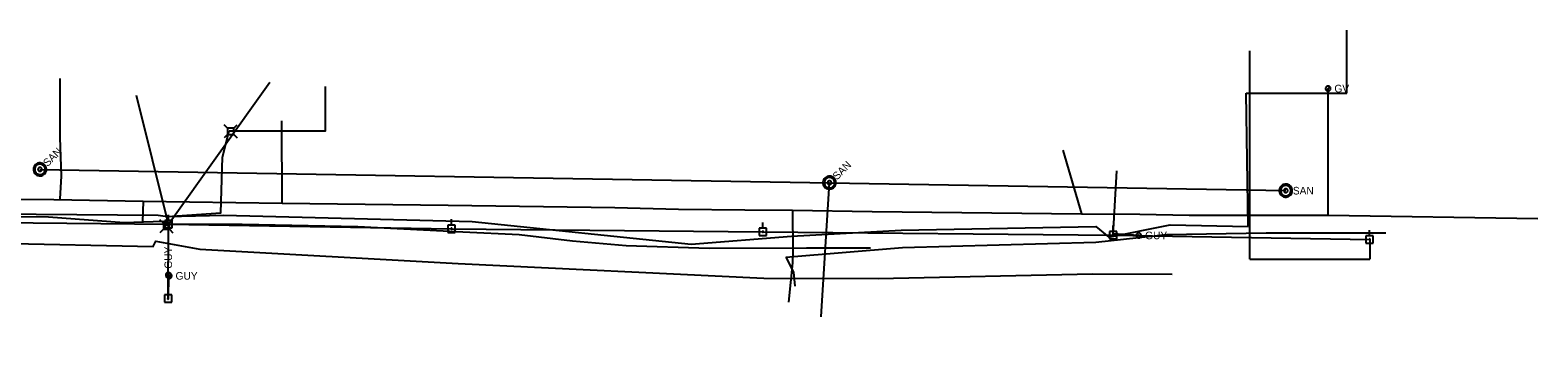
# Model space of a CAD drawing. Extents: x 596028 to 606371, y 330010 to 403088.
# Drawn here: x 603487 to 604250, y 366030 to 366193 of the extents above; entities that cross this region are included whole.
import ezdxf

# ---------------------------------------------------------------- set-up
doc = ezdxf.new("R2010")
doc.units = 0
for name, color, linetype in [('E_UTL_E_UG', 7, 'Continuous'), ('E_UTL_EGuyWire', 7, 'Continuous'), ('E_UTL_EPowerPole', 7, 'Continuous'), ('E_UTL_G', 7, 'Continuous'), ('E_UTL_G_UG', 7, 'Continuous'), ('E_UTL_Overhead', 7, 'Continuous'), ('E_UTL_SAN_MH', 7, 'Continuous'), ('E_UTL_SAN_UG', 7, 'Continuous'), ('E_UTL_T', 7, 'Continuous'), ('E_UTL_T_UG', 7, 'Continuous')]:
    doc.layers.add(name, color=color, linetype=linetype)

msp = doc.modelspace()

# ---------------------------------------------------------------- linework, layer by layer
at = {"layer": 'E_UTL_E_UG'}
for points in [[(604104.14, 366076.73), (604104.14, 366182.07)], [(604164.86, 366086.71), (604164.86, 366076.73)], [(604104.14, 366076.73), (604164.86, 366076.73)]]:
    msp.add_lwpolyline(points, dxfattribs=at)
at = {"layer": 'E_UTL_EGuyWire'}
for p, q in [((604048.05, 366088.73), (604034.95, 366089.49)), ((603557.1, 366068.69), (603557.03, 366056.81)), ((603557.03, 366056.81), (603557.59, 366068.3))]:
    msp.add_line(p, q, dxfattribs=at)
for points in [[(604049.34, 366088.73), (604049.31, 366088.97), (604049.24, 366089.2), (604049.13, 366089.42), (604048.98, 366089.61), (604048.8, 366089.77), (604048.59, 366089.9), (604048.35, 366089.97), (604048.11, 366090.01), (604047.87, 366090), (604047.63, 366089.94), (604047.41, 366089.84), (604047.21, 366089.7), (604047.04, 366089.52), (604046.91, 366089.32), (604046.82, 366089.09), (604046.77, 366088.85), (604046.77, 366088.61), (604046.82, 366088.37), (604046.91, 366088.14), (604047.04, 366087.93), (604047.21, 366087.76), (604047.41, 366087.62), (604047.63, 366087.52), (604047.87, 366087.46), (604048.11, 366087.45), (604048.35, 366087.48), (604048.59, 366087.56), (604048.8, 366087.68), (604048.98, 366087.84), (604049.13, 366088.03), (604049.24, 366088.25), (604049.31, 366088.48), (604049.34, 366088.73)], [(604048.21, 366088.73), (604048.21, 366088.76), (604048.2, 366088.79), (604048.19, 366088.81), (604048.17, 366088.84), (604048.14, 366088.86), (604048.12, 366088.87), (604048.09, 366088.88), (604048.06, 366088.89), (604048.03, 366088.89), (604048, 366088.88), (604047.97, 366088.87), (604047.95, 366088.85), (604047.93, 366088.83), (604047.91, 366088.8), (604047.9, 366088.77), (604047.89, 366088.74), (604047.89, 366088.71), (604047.9, 366088.68), (604047.91, 366088.65), (604047.93, 366088.63), (604047.95, 366088.61), (604047.97, 366088.59), (604048, 366088.58), (604048.03, 366088.57), (604048.06, 366088.57), (604048.09, 366088.57), (604048.12, 366088.58), (604048.14, 366088.6), (604048.17, 366088.62), (604048.19, 366088.64), (604048.2, 366088.67), (604048.21, 366088.7), (604048.21, 366088.73)], [(603557.1, 366069.97), (603556.86, 366069.95), (603556.63, 366069.88), (603556.41, 366069.77), (603556.22, 366069.62), (603556.06, 366069.43), (603555.94, 366069.22), (603555.86, 366068.99), (603555.82, 366068.75), (603555.83, 366068.51), (603555.89, 366068.27), (603555.99, 366068.05), (603556.13, 366067.85), (603556.31, 366067.68), (603556.51, 366067.55), (603556.74, 366067.46), (603556.98, 366067.41), (603557.22, 366067.41), (603557.46, 366067.46), (603557.69, 366067.55), (603557.9, 366067.68), (603558.07, 366067.85), (603558.21, 366068.05), (603558.32, 366068.27), (603558.37, 366068.51), (603558.38, 366068.75), (603558.35, 366068.99), (603558.27, 366069.22), (603558.15, 366069.43), (603557.99, 366069.62), (603557.8, 366069.77), (603557.58, 366069.88), (603557.35, 366069.95), (603557.1, 366069.97)], [(603558.88, 366068.3), (603558.85, 366068.54), (603558.78, 366068.77), (603558.67, 366068.99), (603558.52, 366069.18), (603558.34, 366069.34), (603558.13, 366069.47), (603557.9, 366069.55), (603557.65, 366069.58), (603557.41, 366069.57), (603557.17, 366069.51), (603556.95, 366069.41), (603556.75, 366069.27), (603556.58, 366069.09), (603556.45, 366068.89), (603556.36, 366068.66), (603556.32, 366068.42), (603556.32, 366068.18), (603556.36, 366067.94), (603556.45, 366067.71), (603556.58, 366067.5), (603556.75, 366067.33), (603556.95, 366067.19), (603557.17, 366067.09), (603557.41, 366067.03), (603557.65, 366067.02), (603557.9, 366067.05), (603558.13, 366067.13), (603558.34, 366067.25), (603558.52, 366067.41), (603558.67, 366067.6), (603558.78, 366067.82), (603558.85, 366068.05), (603558.88, 366068.3)], [(603557.1, 366068.85), (603557.07, 366068.85), (603557.04, 366068.84), (603557.02, 366068.82), (603556.99, 366068.8), (603556.97, 366068.78), (603556.96, 366068.75), (603556.95, 366068.73), (603556.94, 366068.7), (603556.94, 366068.67), (603556.95, 366068.64), (603556.96, 366068.61), (603556.98, 366068.58), (603557, 366068.56), (603557.03, 366068.55), (603557.06, 366068.53), (603557.09, 366068.53), (603557.12, 366068.53), (603557.15, 366068.53), (603557.18, 366068.55), (603557.2, 366068.56), (603557.22, 366068.58), (603557.24, 366068.61), (603557.25, 366068.64), (603557.26, 366068.67), (603557.26, 366068.7), (603557.26, 366068.73), (603557.25, 366068.75), (603557.23, 366068.78), (603557.21, 366068.8), (603557.19, 366068.82), (603557.16, 366068.84), (603557.13, 366068.85), (603557.1, 366068.85)], [(603557.75, 366068.3), (603557.75, 366068.33), (603557.74, 366068.36), (603557.73, 366068.38), (603557.71, 366068.41), (603557.69, 366068.43), (603557.66, 366068.44), (603557.63, 366068.45), (603557.6, 366068.46), (603557.57, 366068.46), (603557.54, 366068.45), (603557.51, 366068.44), (603557.49, 366068.42), (603557.47, 366068.4), (603557.45, 366068.37), (603557.44, 366068.34), (603557.43, 366068.31), (603557.43, 366068.28), (603557.44, 366068.25), (603557.45, 366068.22), (603557.47, 366068.2), (603557.49, 366068.18), (603557.51, 366068.16), (603557.54, 366068.15), (603557.57, 366068.14), (603557.6, 366068.14), (603557.63, 366068.14), (603557.66, 366068.15), (603557.69, 366068.17), (603557.71, 366068.19), (603557.73, 366068.21), (603557.74, 366068.24), (603557.75, 366068.27), (603557.75, 366068.3)]]:
    msp.add_lwpolyline(points, dxfattribs=at)
at = {"layer": 'E_UTL_EPowerPole'}
for points in [[(603559.07, 366096.27), (603555.39, 366096.27)], [(603555.39, 366096.27), (603555.39, 366092.58)], [(603557.5, 366094.43), (603557.5, 366094.47), (603557.48, 366094.52), (603557.46, 366094.56), (603557.44, 366094.59), (603557.4, 366094.62), (603557.36, 366094.64), (603557.32, 366094.66), (603557.27, 366094.67), (603557.23, 366094.66), (603557.18, 366094.65), (603557.14, 366094.63), (603557.11, 366094.61), (603557.08, 366094.58), (603557.05, 366094.54), (603557.03, 366094.49), (603557.03, 366094.45), (603557.03, 366094.4), (603557.03, 366094.36), (603557.05, 366094.32), (603557.08, 366094.28), (603557.11, 366094.25), (603557.14, 366094.22), (603557.18, 366094.2), (603557.23, 366094.19), (603557.27, 366094.19), (603557.32, 366094.2), (603557.36, 366094.21), (603557.4, 366094.23), (603557.44, 366094.26), (603557.46, 366094.3), (603557.48, 366094.34), (603557.5, 366094.38), (603557.5, 366094.43)], [(603557.23, 366096.27), (603557.23, 366099.18)], [(603559.07, 366092.58), (603559.07, 366096.27)], [(603702.19, 366094), (603698.5, 366094)], [(603698.5, 366094), (603698.5, 366090.3)], [(603700.34, 366094), (603700.34, 366096.9)], [(603702.19, 366090.3), (603702.19, 366094)], [(603857.86, 366092.43), (603857.86, 366095.34)], [(603555.39, 366092.58), (603559.07, 366092.58)], [(603698.5, 366090.3), (603702.19, 366090.3)], [(603700.62, 366092.15), (603700.61, 366092.2), (603700.6, 366092.24), (603700.58, 366092.28), (603700.55, 366092.32), (603700.51, 366092.35), (603700.48, 366092.37), (603700.43, 366092.39), (603700.39, 366092.39), (603700.34, 366092.39), (603700.3, 366092.38), (603700.26, 366092.36), (603700.22, 366092.33), (603700.19, 366092.3), (603700.16, 366092.26), (603700.15, 366092.22), (603700.14, 366092.18), (603700.14, 366092.13), (603700.15, 366092.09), (603700.16, 366092.04), (603700.19, 366092.01), (603700.22, 366091.97), (603700.26, 366091.95), (603700.3, 366091.93), (603700.34, 366091.92), (603700.39, 366091.92), (603700.43, 366091.92), (603700.48, 366091.94), (603700.51, 366091.96), (603700.55, 366091.99), (603700.58, 366092.02), (603700.6, 366092.07), (603700.61, 366092.11), (603700.62, 366092.15)], [(603859.7, 366092.43), (603856.01, 366092.43)], [(603856.01, 366092.43), (603856.01, 366088.74)], [(603856.01, 366088.74), (603859.7, 366088.74)], [(603858.13, 366090.59), (603858.12, 366090.64), (603858.11, 366090.68), (603858.09, 366090.72), (603858.06, 366090.76), (603858.03, 366090.78), (603857.99, 366090.81), (603857.94, 366090.82), (603857.9, 366090.83), (603857.85, 366090.83), (603857.81, 366090.82), (603857.77, 366090.8), (603857.73, 366090.77), (603857.7, 366090.74), (603857.68, 366090.7), (603857.66, 366090.66), (603857.65, 366090.61), (603857.65, 366090.57), (603857.66, 366090.52), (603857.68, 366090.48), (603857.7, 366090.44), (603857.73, 366090.41), (603857.77, 366090.38), (603857.81, 366090.37), (603857.85, 366090.35), (603857.9, 366090.35), (603857.94, 366090.36), (603857.99, 366090.37), (603858.03, 366090.4), (603858.06, 366090.43), (603858.09, 366090.46), (603858.11, 366090.5), (603858.12, 366090.55), (603858.13, 366090.59)], [(603859.7, 366088.74), (603859.7, 366092.43)], [(604036.93, 366090.77), (604033.24, 366090.77)], [(604033.24, 366090.77), (604033.24, 366087.08)], [(604033.24, 366087.08), (604036.93, 366087.08)], [(604035.35, 366088.93), (604035.35, 366088.97), (604035.34, 366089.02), (604035.32, 366089.06), (604035.29, 366089.09), (604035.25, 366089.12), (604035.21, 366089.15), (604035.17, 366089.16), (604035.13, 366089.17), (604035.08, 366089.16), (604035.04, 366089.15), (604035, 366089.14), (604034.96, 366089.11), (604034.93, 366089.08), (604034.9, 366089.04), (604034.89, 366089), (604034.88, 366088.95), (604034.88, 366088.91), (604034.89, 366088.86), (604034.9, 366088.82), (604034.93, 366088.78), (604034.96, 366088.75), (604035, 366088.72), (604035.04, 366088.7), (604035.08, 366088.69), (604035.13, 366088.69), (604035.17, 366088.7), (604035.21, 366088.71), (604035.25, 366088.73), (604035.29, 366088.76), (604035.32, 366088.8), (604035.34, 366088.84), (604035.35, 366088.88), (604035.35, 366088.93)], [(604035.08, 366090.77), (604035.08, 366093.68)], [(604036.93, 366087.08), (604036.93, 366090.77)], [(604166.67, 366088.55), (604162.98, 366088.55)], [(604162.98, 366088.55), (604162.98, 366084.86)], [(604165.1, 366086.71), (604165.09, 366086.76), (604165.08, 366086.8), (604165.06, 366086.84), (604165.03, 366086.88), (604165, 366086.9), (604164.96, 366086.93), (604164.92, 366086.94), (604164.87, 366086.95), (604164.83, 366086.95), (604164.78, 366086.94), (604164.74, 366086.92), (604164.7, 366086.89), (604164.67, 366086.86), (604164.65, 366086.82), (604164.63, 366086.78), (604164.62, 366086.73), (604164.62, 366086.69), (604164.63, 366086.64), (604164.65, 366086.6), (604164.67, 366086.56), (604164.7, 366086.53), (604164.74, 366086.5), (604164.78, 366086.49), (604164.83, 366086.47), (604164.87, 366086.47), (604164.92, 366086.48), (604164.96, 366086.49), (604165, 366086.52), (604165.03, 366086.55), (604165.06, 366086.58), (604165.08, 366086.62), (604165.09, 366086.67), (604165.1, 366086.71)], [(604164.83, 366088.55), (604164.83, 366091.46)], [(604166.67, 366084.86), (604166.67, 366088.55)], [(604162.98, 366084.86), (604166.67, 366084.86)], [(603558.84, 366058.65), (603555.16, 366058.65)], [(603555.16, 366058.65), (603555.16, 366054.96)], [(603557.27, 366056.81), (603557.27, 366056.85), (603557.25, 366056.9), (603557.23, 366056.94), (603557.21, 366056.97), (603557.17, 366057), (603557.13, 366057.02), (603557.09, 366057.04), (603557.04, 366057.05), (603557, 366057.04), (603556.95, 366057.03), (603556.91, 366057.01), (603556.88, 366056.99), (603556.85, 366056.96), (603556.82, 366056.92), (603556.8, 366056.87), (603556.8, 366056.83), (603556.8, 366056.79), (603556.8, 366056.74), (603556.82, 366056.7), (603556.85, 366056.66), (603556.88, 366056.63), (603556.91, 366056.6), (603556.95, 366056.58), (603557, 366056.57), (603557.04, 366056.57), (603557.09, 366056.58), (603557.13, 366056.59), (603557.17, 366056.61), (603557.21, 366056.64), (603557.23, 366056.68), (603557.25, 366056.72), (603557.27, 366056.76), (603557.27, 366056.81)], [(603557, 366058.65), (603557, 366061.56)], [(603558.84, 366054.96), (603558.84, 366058.65)], [(603555.16, 366054.96), (603558.84, 366054.96)]]:
    msp.add_lwpolyline(points, dxfattribs=at)
at = {"layer": 'E_UTL_G'}
for points in [[(604145.07, 366163.02), (604145.04, 366163.26), (604144.97, 366163.49), (604144.86, 366163.71), (604144.71, 366163.9), (604144.53, 366164.06), (604144.31, 366164.19), (604144.08, 366164.26), (604143.84, 366164.3), (604143.6, 366164.29), (604143.36, 366164.23), (604143.14, 366164.13), (604142.94, 366163.99), (604142.77, 366163.81), (604142.64, 366163.61), (604142.55, 366163.38), (604142.5, 366163.14), (604142.5, 366162.9), (604142.55, 366162.66), (604142.64, 366162.43), (604142.77, 366162.22), (604142.94, 366162.05), (604143.14, 366161.91), (604143.36, 366161.8), (604143.6, 366161.75), (604143.84, 366161.74), (604144.08, 366161.77), (604144.31, 366161.85), (604144.53, 366161.97), (604144.71, 366162.13), (604144.86, 366162.32), (604144.97, 366162.54), (604145.04, 366162.77), (604145.07, 366163.02)], [(604142.87, 366162.11), (604144.69, 366163.92)]]:
    msp.add_lwpolyline(points, dxfattribs=at)
at = {"layer": 'E_UTL_G_UG'}
for p, q in [((603502.36, 366138.28), (603502.36, 366168.1)), ((604143.78, 366098.99), (604249.91, 366097.31))]:
    msp.add_line(p, q, dxfattribs=at)
for points in [[(604143.78, 366098.99), (604143.78, 366163.02)], [(603614.76, 366105.01), (603614.49, 366146.62)], [(603502.48, 366107.2), (603503.17, 366118.75), (603502.36, 366138.28)], [(604009.56, 366131.84), (604019.09, 366099.63)], [(602064.65, 366129.33), (602159.75, 366129.18), (602186.46, 366129.51), (602351.38, 366125.7), (602670.13, 366121.01), (602772.38, 366123.19), (602906.89, 366119.45), (603193.33, 366116.32), (603228.66, 366114.99), (603341.11, 366111.13), (603400.82, 366108.8), (603461.16, 366107.3), (603499.17, 366106.9), (603544.47, 366106.13), (603614.76, 366105.01), (603698.76, 366104.03), (603783.07, 366102.8), (603815.22, 366102.1), (603848.85, 366101.72), (603872.94, 366101.46), (603913.18, 366100.92), (604019.09, 366099.63), (604048.66, 366099.45), (604073.49, 366098.99)], [(603544.47, 366106.13), (603544.09, 366095.57)], [(603872.94, 366101.46), (603872.98, 366080.75)], [(604073.49, 366098.99), (604143.78, 366098.99)], [(603872.98, 366080.75), (603872.85, 366074.83), (603870.82, 366054.93)]]:
    msp.add_lwpolyline(points, dxfattribs=at)
at = {"layer": 'E_UTL_Overhead'}
for points in [[(603557.27, 366094.5), (603608.56, 366166.16)], [(603557.27, 366094.5), (603541, 366159.47)], [(604035.11, 366088.93), (604036.94, 366121.32)], [(601249.7, 366078.68), (601344.65, 366080.23), (601543.43, 366080.93), (601669.7, 366081.28), (601780.71, 366081.68), (601890.31, 366081.76), (601961.16, 366077.77), (602036.2, 366067.33), (602181.58, 366085.08), (602296.72, 366081.44), (602344.56, 366079.52), (602371.94, 366078.93), (602585.07, 366035.91), (602953.71, 366030.37), (603201.09, 366091.48), (603317.6, 366100.34), (603443.01, 366096.25), (603471.34, 366095.25), (603557.26, 366094.43), (603700.38, 366092.15), (603857.89, 366090.59), (604035.11, 366088.93), (604164.86, 366086.71)], [(603557.03, 366056.81), (603557.26, 366094.43)]]:
    msp.add_lwpolyline(points, dxfattribs=at)
at = {"layer": 'E_UTL_SAN_MH'}
for points in [[(603494.53, 366124.47), (603494.04, 366124.87), (603493.49, 366125.17), (603492.89, 366125.36), (603492.27, 366125.44), (603491.65, 366125.39), (603491.04, 366125.23), (603490.48, 366124.96), (603489.97, 366124.58), (603489.55, 366124.12), (603489.23, 366123.58), (603489.01, 366122.99), (603488.9, 366122.38), (603488.92, 366121.75), (603489.05, 366121.13), (603489.3, 366120.56), (603489.65, 366120.04), (603490.09, 366119.6), (603490.61, 366119.24), (603491.19, 366119), (603491.8, 366118.86), (603492.43, 366118.85), (603493.05, 366118.95), (603493.64, 366119.17), (603494.17, 366119.5), (603494.64, 366119.92), (603495.01, 366120.42), (603495.29, 366120.99), (603495.45, 366121.59), (603495.49, 366122.22), (603495.42, 366122.84), (603495.23, 366123.44), (603494.93, 366123.99), (603494.53, 366124.47)], [(603494.06, 366124.01), (603493.67, 366124.33), (603493.23, 366124.57), (603492.75, 366124.72), (603492.26, 366124.78), (603491.76, 366124.74), (603491.27, 366124.61), (603490.82, 366124.39), (603490.42, 366124.09), (603490.08, 366123.72), (603489.82, 366123.29), (603489.64, 366122.82), (603489.56, 366122.33), (603489.57, 366121.83), (603489.68, 366121.34), (603489.88, 366120.87), (603490.16, 366120.46), (603490.51, 366120.1), (603490.93, 366119.82), (603491.39, 366119.63), (603491.88, 366119.52), (603492.38, 366119.51), (603492.88, 366119.59), (603493.35, 366119.77), (603493.78, 366120.03), (603494.15, 366120.36), (603494.45, 366120.77), (603494.67, 366121.22), (603494.8, 366121.7), (603494.83, 366122.2), (603494.77, 366122.7), (603494.62, 366123.18), (603494.38, 366123.62), (603494.06, 366124.01)], [(603492.89, 366122.84), (603492.75, 366122.96), (603492.58, 366123.05), (603492.4, 366123.11), (603492.22, 366123.13), (603492.03, 366123.12), (603491.85, 366123.07), (603491.68, 366122.99), (603491.53, 366122.87), (603491.4, 366122.73), (603491.3, 366122.57), (603491.24, 366122.4), (603491.21, 366122.21), (603491.21, 366122.02), (603491.25, 366121.84), (603491.32, 366121.67), (603491.43, 366121.51), (603491.56, 366121.38), (603491.72, 366121.27), (603491.89, 366121.2), (603492.08, 366121.16), (603492.26, 366121.15), (603492.45, 366121.18), (603492.63, 366121.25), (603492.79, 366121.35), (603492.93, 366121.47), (603493.04, 366121.62), (603493.12, 366121.79), (603493.17, 366121.98), (603493.18, 366122.16), (603493.16, 366122.35), (603493.1, 366122.53), (603493.01, 366122.69), (603492.89, 366122.84)], [(603893.91, 366117.74), (603893.42, 366118.14), (603892.87, 366118.44), (603892.27, 366118.63), (603891.65, 366118.71), (603891.03, 366118.66), (603890.42, 366118.5), (603889.86, 366118.23), (603889.35, 366117.85), (603888.93, 366117.39), (603888.6, 366116.85), (603888.39, 366116.26), (603888.28, 366115.65), (603888.3, 366115.02), (603888.43, 366114.4), (603888.68, 366113.83), (603889.03, 366113.31), (603889.47, 366112.87), (603889.99, 366112.51), (603890.57, 366112.27), (603891.18, 366112.13), (603891.81, 366112.12), (603892.43, 366112.22), (603893.01, 366112.44), (603893.55, 366112.77), (603894.01, 366113.19), (603894.39, 366113.69), (603894.66, 366114.26), (603894.83, 366114.86), (603894.87, 366115.49), (603894.8, 366116.11), (603894.61, 366116.71), (603894.31, 366117.26), (603893.91, 366117.74)], [(603893.44, 366117.28), (603893.05, 366117.6), (603892.61, 366117.84), (603892.13, 366117.99), (603891.64, 366118.05), (603891.13, 366118.01), (603890.65, 366117.88), (603890.2, 366117.66), (603889.8, 366117.36), (603889.46, 366116.99), (603889.2, 366116.56), (603889.02, 366116.09), (603888.94, 366115.6), (603888.95, 366115.1), (603889.06, 366114.61), (603889.26, 366114.14), (603889.54, 366113.73), (603889.89, 366113.37), (603890.31, 366113.09), (603890.77, 366112.9), (603891.26, 366112.79), (603891.76, 366112.78), (603892.26, 366112.86), (603892.73, 366113.04), (603893.15, 366113.3), (603893.53, 366113.63), (603893.83, 366114.04), (603894.05, 366114.49), (603894.18, 366114.97), (603894.21, 366115.47), (603894.15, 366115.97), (603894, 366116.45), (603893.76, 366116.89), (603893.44, 366117.28)], [(603892.27, 366116.11), (603892.13, 366116.23), (603891.96, 366116.32), (603891.78, 366116.38), (603891.6, 366116.4), (603891.41, 366116.39), (603891.23, 366116.34), (603891.06, 366116.26), (603890.91, 366116.14), (603890.78, 366116), (603890.68, 366115.84), (603890.62, 366115.67), (603890.59, 366115.48), (603890.59, 366115.29), (603890.63, 366115.11), (603890.7, 366114.94), (603890.81, 366114.78), (603890.94, 366114.65), (603891.1, 366114.54), (603891.27, 366114.47), (603891.46, 366114.43), (603891.64, 366114.42), (603891.83, 366114.45), (603892.01, 366114.52), (603892.17, 366114.62), (603892.31, 366114.74), (603892.42, 366114.89), (603892.5, 366115.06), (603892.55, 366115.25), (603892.56, 366115.43), (603892.54, 366115.62), (603892.48, 366115.8), (603892.39, 366115.96), (603892.27, 366116.11)], [(604125.71, 366111.39), (604125.65, 366112.01), (604125.48, 366112.62), (604125.19, 366113.17), (604124.8, 366113.67), (604124.33, 366114.08), (604123.78, 366114.39), (604123.19, 366114.6), (604122.57, 366114.69), (604121.94, 366114.66), (604121.33, 366114.51), (604120.76, 366114.25), (604120.25, 366113.88), (604119.82, 366113.43), (604119.48, 366112.9), (604119.25, 366112.32), (604119.13, 366111.7), (604119.13, 366111.08), (604119.25, 366110.46), (604119.48, 366109.88), (604119.82, 366109.35), (604120.25, 366108.89), (604120.76, 366108.53), (604121.33, 366108.27), (604121.94, 366108.12), (604122.57, 366108.09), (604123.19, 366108.18), (604123.78, 366108.39), (604124.33, 366108.7), (604124.8, 366109.11), (604125.19, 366109.6), (604125.48, 366110.16), (604125.65, 366110.76), (604125.71, 366111.39)], [(604125.05, 366111.39), (604125.01, 366111.89), (604124.86, 366112.37), (604124.63, 366112.82), (604124.32, 366113.21), (604123.94, 366113.54), (604123.51, 366113.79), (604123.04, 366113.95), (604122.54, 366114.03), (604122.04, 366114), (604121.55, 366113.88), (604121.09, 366113.68), (604120.68, 366113.38), (604120.34, 366113.02), (604120.07, 366112.6), (604119.88, 366112.13), (604119.79, 366111.64), (604119.79, 366111.14), (604119.88, 366110.65), (604120.07, 366110.18), (604120.34, 366109.76), (604120.68, 366109.39), (604121.09, 366109.1), (604121.55, 366108.89), (604122.04, 366108.78), (604122.54, 366108.75), (604123.04, 366108.82), (604123.51, 366108.99), (604123.94, 366109.24), (604124.32, 366109.57), (604124.63, 366109.96), (604124.86, 366110.41), (604125.01, 366110.89), (604125.05, 366111.39)], [(604123.4, 366111.39), (604123.39, 366111.58), (604123.33, 366111.76), (604123.25, 366111.92), (604123.13, 366112.07), (604122.99, 366112.2), (604122.82, 366112.29), (604122.65, 366112.35), (604122.46, 366112.38), (604122.27, 366112.37), (604122.09, 366112.32), (604121.92, 366112.25), (604121.77, 366112.14), (604121.64, 366112), (604121.53, 366111.84), (604121.46, 366111.67), (604121.43, 366111.48), (604121.43, 366111.29), (604121.46, 366111.11), (604121.53, 366110.94), (604121.64, 366110.78), (604121.77, 366110.64), (604121.92, 366110.53), (604122.09, 366110.45), (604122.27, 366110.41), (604122.46, 366110.4), (604122.65, 366110.43), (604122.82, 366110.49), (604122.99, 366110.58), (604123.13, 366110.71), (604123.25, 366110.85), (604123.33, 366111.02), (604123.39, 366111.2), (604123.4, 366111.39)]]:
    msp.add_lwpolyline(points, dxfattribs=at)
at = {"layer": 'E_UTL_SAN_UG'}
for p, q in [((603492.19, 366122.14), (603891.57, 366115.41)), ((603887.38, 366047.57), (603891.57, 366115.41)), ((603891.57, 366115.41), (604122.41, 366111.39))]:
    msp.add_line(p, q, dxfattribs=at)
at = {"layer": 'E_UTL_T'}
for points in [[(603587.15, 366142.92), (603585.4, 366144.67)], [(603587.15, 366139.82), (603585.4, 366138.07)], [(603590.25, 366142.92), (603587.15, 366142.92)], [(603587.15, 366142.92), (603587.15, 366139.82)], [(603587.15, 366139.82), (603590.25, 366139.82)], [(603590.25, 366142.92), (603592, 366144.67)], [(603590.25, 366139.82), (603590.25, 366142.92)], [(603590.25, 366139.82), (603592, 366138.07)], [(603554.63, 366094.94), (603552.88, 366096.69)], [(603557.73, 366094.94), (603554.63, 366094.94)], [(603554.63, 366094.94), (603554.63, 366091.84)], [(603557.73, 366094.94), (603559.48, 366096.69)], [(603557.73, 366091.84), (603557.73, 366094.94)], [(603554.63, 366091.84), (603552.88, 366090.09)], [(603554.63, 366091.84), (603557.73, 366091.84)], [(603557.73, 366091.84), (603559.48, 366090.09)]]:
    msp.add_lwpolyline(points, dxfattribs=at)
at = {"layer": 'E_UTL_T_UG'}
for points in [[(604153.31, 366160.75), (604153.31, 366192.54)], [(603587.98, 366141.58), (603636.63, 366141.58), (603636.63, 366164.01)], [(604103.43, 366093.22), (604102.3, 366160.75)], [(604102.3, 366160.75), (604153.31, 366160.75)], [(603556.18, 366093.39), (603556.8, 366098.3), (603583.72, 366100.09), (603584.47, 366128.39), (603587.98, 366141.58)], [(603035.54, 366069.6), (603104.02, 366068.3), (603158.38, 366070.37), (603158.94, 366077.48), (603161.43, 366085.4), (603196.99, 366092.43), (603248.22, 366098.7), (603315.46, 366102.24), (603332.55, 366103.7), (603469.48, 366099.65), (603551.96, 366099.04), (603556.8, 366098.3), (603585.12, 366098.97), (603710.89, 366095.7), (603821.57, 366084.39), (603872.36, 366088.29), (603927.9, 366091.4), (604026.37, 366093.32), (604032.87, 366087.92), (604063.87, 366094.02), (604103.43, 366093.22)], [(603234.91, 366094.52), (603315.3, 366101.06), (603320.26, 366099.82), (603330.26, 366091.98), (603341.92, 366091.74), (603411.67, 366091.86), (603470.53, 366084.88), (603549.43, 366083.11), (603550.74, 366085.85), (603573.01, 366081.77), (603703.68, 366074.48), (603858.37, 366067.2), (603916.28, 366066.98), (604024.61, 366069.25), (604064.94, 366069.21)], [(603322.16, 366099.6), (603343.07, 366095.61), (603365.08, 366095.94), (603412.13, 366096.14), (603455.97, 366098.3), (603496.47, 366098.08), (603534.79, 366095.3), (603554.43, 366095.99), (603556.75, 366094.96), (603556.75, 366094.64)], [(603556.75, 366094.64), (603594.45, 366094.47), (603653.03, 366093.3), (603706.19, 366090.5), (603734.57, 366089.13), (603761.62, 366085.92), (603788.66, 366083.66), (603830.77, 366082.27), (603880.04, 366082.49), (603881.09, 366082.52), (603912.37, 366082.46)], [(603869.5, 366077.75), (603928.59, 366082.62), (604026.29, 366085.35), (604062.15, 366089.18), (604112.56, 366090.01)], [(604112.56, 366090.01), (604173.09, 366090.01)], [(603869.5, 366077.75), (603873.32, 366070.13), (603874.13, 366063.15)]]:
    msp.add_lwpolyline(points, dxfattribs=at)

# ---------------------------------------------------------------- texts
at = {"layer": 'E_UTL_EGuyWire'}
for p in [(604051.26, 366086.8), (603560.8, 366066.37)]:
    msp.add_text('GUY', height=3.85, dxfattribs=at).set_placement(p)
msp.add_text('GUY', height=3.85, rotation=90, dxfattribs=at).set_placement((603559.03, 366071.9))
at = {"layer": 'E_UTL_G'}
msp.add_text('GV', height=3.85, dxfattribs=at).set_placement((604146.99, 366161.09))
at = {"layer": 'E_UTL_SAN_MH'}
for p in [(603496.09, 366123.28), (603895.47, 366116.55)]:
    msp.add_text('SAN', height=3.849, rotation=45, dxfattribs=at).set_placement(p)
msp.add_text('SAN', height=3.849, dxfattribs=at).set_placement((604125.98, 366109.44))

doc.saveas('drawing.dxf')
